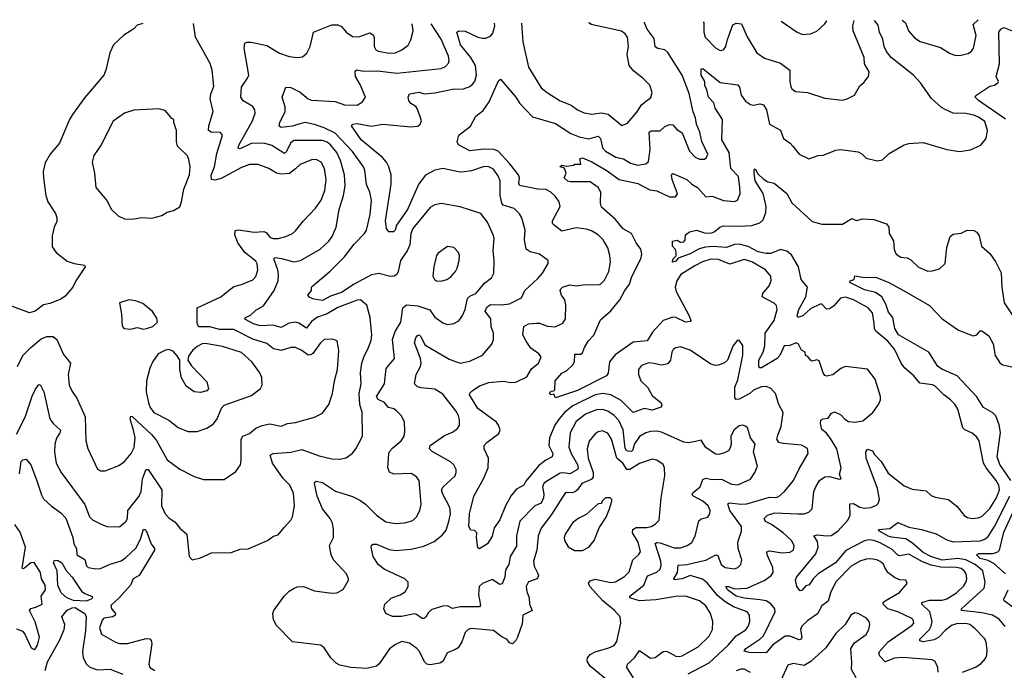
# Model space of a CAD drawing. Extents: x 1468344 to 1613994, y 525695 to 643861.
# Tile 416 of 427: x 1583865 to 1590077, y 636526 to 640635. Entities that reach past the tile are written whole.
import ezdxf

# ---------------------------------------------------------------- set-up
doc = ezdxf.new("R2010")
doc.units = 0

msp = doc.modelspace()

# ---------------------------------------------------------------- linework, layer by layer
at = {"layer": '0CON10XD'}
for points in [[(1584641.3, 640610.6), (1584605, 640600), (1584585, 640577.5), (1584522.3, 640537.7), (1584456.7, 640475), (1584433.8, 640425), (1584408.8, 640315), (1584396.2, 640285), (1584276.6, 640143.4), (1584198.1, 640035), (1584178.9, 640005), (1584115.5, 639854.5), (1584056.2, 639785), (1584025, 639730), (1584013.8, 639675), (1584014, 639635), (1584028.8, 639525), (1584042, 639485), (1584090.2, 639410.2), (1584099.4, 639385), (1584099.1, 639360.9), (1584082, 639325), (1584068.8, 639268.8), (1584070.3, 639200.3), (1584095, 639163.8), (1584165, 639110), (1584207.5, 639095), (1584273.9, 639083.9), (1584278, 639075), (1584218, 638985), (1584200, 638945), (1584150.9, 638889.1), (1584125, 638870), (1584055, 638842.5), (1584015, 638834), (1583963.3, 638795), (1583925.7, 638784.3), (1583785.8, 638835.8)], [(1583845, 638017.8), (1583899, 638125), (1583943.6, 638256.4), (1583965, 638302.5), (1583985, 638330), (1583995, 638326.7), (1584016.2, 638285), (1584055.6, 638115), (1584075.4, 638085.4), (1584122.1, 638042.1), (1584118.9, 638025), (1584097.3, 637992.7), (1584086.2, 637953.8), (1584084.5, 637904.5), (1584095, 637833.8), (1584125.4, 637775.4), (1584275, 637572.9), (1584305.4, 637495.4), (1584325, 637475.8), (1584378.3, 637448.3), (1584415, 637434.3), (1584485, 637432.5), (1584496.7, 637435), (1584535, 637466.2), (1584544.3, 637485), (1584547.5, 637535), (1584618.2, 637625), (1584630.4, 637655), (1584639.4, 637735), (1584657.8, 637785), (1584665, 637794.3), (1584675, 637794.3), (1584761.7, 637665), (1584760.4, 637565), (1584783.1, 637515), (1584807.2, 637487.2), (1584844.5, 637464.5), (1584875, 637422.9), (1584920, 637385), (1584933.8, 637245), (1584953, 637223), (1585005, 637236.7), (1585075, 637268), (1585198.8, 637271.2), (1585255, 637290.8), (1585305.8, 637294.2), (1585427.5, 637345), (1585466.4, 637373.6), (1585495, 637381.2), (1585532.4, 637427.6), (1585575.6, 637474.4), (1585586, 637495), (1585598, 637565), (1585592.9, 637645), (1585569.2, 637695), (1585527.1, 637737.1), (1585460, 637835), (1585444.4, 637885.6), (1585463.8, 637896.2), (1585575.9, 637904.1), (1585645, 637920.4), (1585755, 637880.9), (1585835, 637862.5), (1585885, 637860.6), (1585925, 637867.5), (1585965, 637898), (1585985.6, 637925), (1586026.7, 638005), (1586025.5, 638155), (1586010.6, 638205), (1586005.9, 638275), (1586020.3, 638335), (1586015.5, 638405), (1586023.8, 638465), (1586036, 638504), (1586066, 638564), (1586082.1, 638607.9), (1586086.9, 638645), (1586076.2, 638755), (1586055, 638831.2), (1586015.5, 638865.5), (1585995, 638863.8), (1585872.9, 638817.1), (1585805, 638777.2), (1585743.9, 638756.1), (1585705, 638729.1), (1585675, 638687.5), (1585625, 638718.8), (1585605, 638723.8), (1585565, 638718.2), (1585515, 638690.9), (1585465, 638706.7), (1585382.4, 638702.4), (1585339.2, 638715), (1585285, 638744.4), (1585290, 638755), (1585320.5, 638769.5), (1585355, 638799.4), (1585402.2, 638827.8), (1585471.2, 638925), (1585494.6, 638985), (1585498, 639025), (1585493.5, 639055), (1585468.9, 639125), (1585476.8, 639133.2), (1585516.4, 639126.4), (1585595, 639105.3), (1585636.5, 639113.5), (1585760, 639185), (1585814.6, 639235.4), (1585836.9, 639265), (1585862.5, 639325), (1585881.1, 639435), (1585907.4, 639525), (1585917.5, 639585), (1585913.7, 639655), (1585889.5, 639745), (1585865.8, 639795), (1585826.4, 639845), (1585805, 639862.1), (1585775, 639870.8), (1585595, 639871.2), (1585572.9, 639855), (1585548.7, 639801.3), (1585535, 639788.8), (1585455, 639840), (1585406.2, 639855), (1585325, 639851.9), (1585255, 639819.1), (1585243.6, 639823.6), (1585248.3, 639841.7), (1585333.8, 639995), (1585350.9, 640045), (1585347.5, 640065), (1585335, 640085.7), (1585275, 640121.5), (1585260, 640145), (1585265, 640209.2), (1585303.1, 640265), (1585310, 640285), (1585280.9, 640455), (1585285, 640486.7), (1585297.5, 640492.5), (1585325, 640492.2), (1585425, 640471.8), (1585505, 640423.1), (1585565, 640402.9), (1585615, 640396), (1585649.5, 640400.5), (1585677, 640423), (1585697.1, 640465), (1585719.2, 640555), (1585835, 640601.2), (1585871.7, 640601.7), (1585895, 640592.5), (1585924.2, 640555), (1585965, 640529.1), (1586005, 640527.1), (1586075, 640552.2), (1586095, 640539.2), (1586101.5, 640521.5), (1586101.9, 640465), (1586110.8, 640445), (1586127.5, 640435), (1586195, 640423.2), (1586235, 640425.5), (1586275, 640443.3), (1586316.2, 640473.8), (1586333.6, 640506.4), (1586347.9, 640565), (1586341.3, 640607.6)], [(1583851.8, 638445), (1583884.5, 638515), (1583934.4, 638565), (1584001.2, 638618.8), (1584035, 638634.5), (1584075, 638634.4), (1584098.6, 638615), (1584140.9, 638520.9), (1584185.6, 638465), (1584169.5, 638395), (1584177.2, 638327.2), (1584196, 638286), (1584225.6, 638245), (1584277.9, 638127.9), (1584281.9, 637975), (1584295, 637926.7), (1584355, 637796.7), (1584375, 637785.5), (1584405, 637786.5), (1584490.7, 637819.3), (1584525.8, 637845), (1584567.1, 637895), (1584586.6, 637933.4), (1584593.6, 637995), (1584584.4, 638034.4), (1584561.8, 638115), (1584565, 638132), (1584575, 638130), (1584696.2, 638015), (1584727.4, 637977.4), (1584794.4, 637855), (1584875, 637796.9), (1584965, 637750), (1585025, 637730.8), (1585155, 637731.2), (1585227.7, 637782.3), (1585256.9, 637823.1), (1585262.5, 637855), (1585261.5, 637985), (1585272.9, 638005), (1585315, 638021.2), (1585355, 638055.4), (1585395, 638073.2), (1585442.2, 638082.2), (1585515, 638068.5), (1585555, 638085.5), (1585605, 638091.8), (1585725, 638124.3), (1585775, 638149.2), (1585815.5, 638205), (1585838.2, 638275), (1585850.4, 638355), (1585869.1, 638425), (1585878.8, 638545), (1585867.6, 638607.6), (1585838.3, 638618.3), (1585785, 638614.3), (1585763.1, 638595), (1585715, 638527.3), (1585702, 638518), (1585685, 638516.1), (1585645, 638545.4), (1585604, 638564), (1585575, 638564.5), (1585515, 638546), (1585465.8, 638555.8), (1585425, 638589.6), (1585335, 638616.7), (1585215, 638679), (1585125, 638678.7), (1585065, 638694.7), (1584994.6, 638694.6), (1584984.6, 638714.6), (1584985.5, 638814.5), (1585133.3, 638885), (1585168.5, 638911.5), (1585215, 638950), (1585265, 638961.8), (1585335, 638990.9), (1585355, 639012.5), (1585366.9, 639055), (1585363.9, 639093.9), (1585355, 639110.6), (1585284.8, 639164.8), (1585241.5, 639225), (1585222.9, 639275), (1585225, 639303.8), (1585245, 639307.1), (1585345, 639293.8), (1585405, 639297.9), (1585420.5, 639290.5), (1585445, 639260), (1585465, 639252.1), (1585495, 639252.9), (1585545, 639266.4), (1585586, 639285), (1585605, 639300.6), (1585655.3, 639364.7), (1585731.8, 639445), (1585767.9, 639495), (1585790.8, 639555), (1585798.7, 639625), (1585788.2, 639695), (1585767.8, 639735), (1585735, 639751.5), (1585705, 639750), (1585635, 639719.6), (1585605, 639692.1), (1585567.6, 639662.4), (1585515, 639658.4), (1585485.7, 639665.7), (1585436, 639695), (1585369.2, 639719.2), (1585315, 639721.1), (1585265, 639702.1), (1585135, 639631.7), (1585095, 639622.2), (1585075, 639626), (1585073.1, 639653.1), (1585094.2, 639705), (1585109.5, 639790.5), (1585144.3, 639905), (1585131.3, 639921.3), (1585073.7, 639923.7), (1585055.6, 639935.6), (1585057.3, 639965), (1585085.3, 640055), (1585066.7, 640135), (1585070.9, 640165), (1585090.6, 640215), (1585080, 640315), (1585067, 640357), (1584974.1, 640524.1), (1584960.9, 640609.4)], [(1587581.5, 636668.5), (1587615, 636682.9), (1587632.2, 636707.8), (1587657.8, 636825), (1587653.6, 636863.6), (1587618.5, 636905), (1587545, 636964.7), (1587461.8, 637055), (1587453.6, 637076.4), (1587465, 637091.4), (1587495, 637101.1), (1587595, 637081.2), (1587625, 637084.6), (1587681.2, 637118.8), (1587711, 637149), (1587732.8, 637225), (1587770, 637255), (1587781.5, 637275), (1587767.1, 637335), (1587731.9, 637395), (1587733.2, 637415), (1587755, 637427.6), (1587821.7, 637428.3), (1587850, 637435), (1587875, 637448.6), (1587900, 637475), (1587913.1, 637615), (1587935.5, 637755), (1587932.9, 637805), (1587925, 637826), (1587885, 637852.5), (1587855, 637858.6), (1587775, 637832.2), (1587715, 637794.7), (1587695, 637794.7), (1587670.6, 637835), (1587633.3, 637865), (1587598.8, 637985), (1587575, 638024.5), (1587542.2, 638037.8), (1587515, 638031.8), (1587495, 638018.9), (1587457.1, 637972.9), (1587445.9, 637925), (1587451.9, 637865), (1587484.1, 637775), (1587483.8, 637745), (1587469.8, 637730.2), (1587410.8, 637705), (1587385, 637665.3), (1587365, 637651.9), (1587345, 637646.7), (1587315, 637650), (1587305, 637643.6), (1587220.5, 637509.5), (1587155, 637423.3), (1587137, 637375), (1587127.8, 637285), (1587106.2, 637215), (1587111.1, 637185), (1587132.8, 637142.8), (1587137.5, 637122.5), (1587130.8, 637105), (1587075, 637085.6), (1587061.1, 637055), (1587065, 637023.3), (1587079.6, 636985), (1587081.8, 636945), (1587098.6, 636905), (1587040, 636875), (1587035, 636820), (1587005.8, 636735), (1586995, 636713.8), (1586975, 636693.8), (1586955, 636700), (1586940.5, 636720.5), (1586907.4, 636737.4), (1586855, 636777.8), (1586715, 636790.5), (1586695, 636784.3), (1586675.7, 636765), (1586655, 636706.2), (1586630.7, 636669.3), (1586610, 636655), (1586562.2, 636637.8), (1586535.7, 636585), (1586515, 636571.8), (1586455, 636561.6), (1586434.3, 636565), (1586419.2, 636579.2), (1586387.8, 636645), (1586370.6, 636665), (1586325, 636698.5), (1586275, 636707.5), (1586235, 636690), (1586197.4, 636662.6), (1586133.3, 636566.7), (1586115, 636553.1), (1586055, 636537.7), (1585955, 636544), (1585885, 636558.8), (1585862.1, 636572.1), (1585828, 636605), (1585785, 636667.5), (1585765, 636685.5), (1585585, 636706.9), (1585485, 636808.6), (1585465.6, 636845), (1585461.4, 636885), (1585467.5, 636905), (1585532.5, 636995), (1585565, 637025.8), (1585596.7, 637045), (1585615, 637052.9), (1585655, 637056), (1585725, 637029.2), (1585835, 637014), (1585865, 637016.2), (1585905, 637037.5), (1585940, 637095), (1585938.8, 637105), (1585925.8, 637135), (1585845.6, 637225), (1585830.5, 637255), (1585818.9, 637315), (1585844.5, 637365.5), (1585845.6, 637415), (1585838.5, 637455), (1585823.5, 637485), (1585775.2, 637545.2), (1585741.8, 637625), (1585724.4, 637705), (1585726.2, 637715), (1585735, 637720.8), (1585775, 637711.9), (1585858, 637658), (1585965, 637623.1), (1586010.8, 637600.8), (1586045.7, 637575.7), (1586115.7, 637505), (1586175, 637464.2), (1586235, 637454.2), (1586295, 637457.5), (1586345, 637472), (1586368.8, 637495), (1586390, 637535), (1586398.6, 637575), (1586384.6, 637724.6), (1586368.8, 637748.8), (1586335, 637769.1), (1586225, 637765.5), (1586197.6, 637777.6), (1586188.5, 637805), (1586193.1, 637895), (1586199.3, 637910.7), (1586219.5, 637930.5), (1586271.9, 637975), (1586291.1, 638005), (1586295.7, 638035), (1586292.5, 638095), (1586272.5, 638135), (1586243.1, 638165), (1586226.4, 638176.4), (1586191.4, 638185), (1586167, 638217), (1586125.9, 638235.9), (1586116.9, 638255), (1586166.2, 638335), (1586177.8, 638432.2), (1586228.6, 638495), (1586216.7, 638615), (1586233.6, 638666.4), (1586268.8, 638725), (1586281.2, 638815), (1586305, 638833.1), (1586377.8, 638827.8), (1586453, 638803), (1586485, 638755.7), (1586535, 638720), (1586565, 638710.8), (1586604.2, 638715.8), (1586635, 638732), (1586657.4, 638762.6), (1586675.9, 638804.1), (1586689.2, 638875), (1586705, 638888.5), (1586743.3, 638905), (1586757.3, 638922.7), (1586798.1, 638971.9), (1586842.5, 639005), (1586857.1, 639035), (1586859.4, 639115), (1586853.1, 639175), (1586857.5, 639255), (1586852, 639275), (1586815.6, 639355), (1586775, 639411.4), (1586645, 639453.1), (1586525, 639473.3), (1586484.5, 639465.5), (1586455, 639448.6), (1586345, 639316.9), (1586333.2, 639285), (1586326.3, 639213.7), (1586310.4, 639175), (1586266.7, 639113.3), (1586253.5, 639045), (1586244.2, 639025), (1586226.7, 639015), (1586205, 639012.1), (1586131.1, 639031.1), (1586085, 639023.8), (1585975, 638965.3), (1585895, 638912.7), (1585825, 638888.1), (1585775, 638861.2), (1585719.8, 638869.8), (1585695, 638881.2), (1585683.3, 638895), (1585705.9, 638924.1), (1585706.2, 638945), (1585713.3, 638955), (1585824.3, 639045.7), (1585912.3, 639135), (1585975, 639217.8), (1586041.3, 639285), (1586052.7, 639305), (1586075.3, 639405), (1586085.5, 639495), (1586074.5, 639545), (1586053.3, 639593.3), (1586041.5, 639685), (1586033.8, 639705), (1585965, 639803.1), (1585855, 639918.4), (1585785, 639951.9), (1585725, 639972.1), (1585665, 639984.3), (1585632.2, 639977.8), (1585585, 639962.8), (1585515, 639954.5), (1585502.7, 639962.7), (1585506.5, 639985), (1585540, 640055), (1585540, 640085), (1585520.8, 640145), (1585545, 640209.2), (1585575, 640207.1), (1585635, 640177.5), (1585685, 640135.8), (1585705, 640126.4), (1585855, 640117.3), (1585915, 640096.3), (1585995, 640094.6), (1586028.6, 640115), (1586047.5, 640145), (1586013.4, 640225), (1585982.7, 640275), (1585981.1, 640305), (1585991.5, 640318.5), (1586035, 640310), (1586121.7, 640311.7), (1586243.4, 640296.6), (1586524.5, 640325.5), (1586551.3, 640338.7), (1586569.3, 640360.7), (1586574.4, 640375.6), (1586571.2, 640405), (1586525, 640510.5), (1586461.5, 640608.5)], [(1587737.9, 636477.9), (1587696.4, 636545), (1587698.8, 636565), (1587744.7, 636605), (1587775, 636650.8), (1587845, 636602.7), (1587875, 636607.8), (1587925, 636644.5), (1587945, 636648.2), (1587966.5, 636636.5), (1588005, 636616.7), (1588025, 636613.5), (1588045, 636618.5), (1588145, 636675.5), (1588215, 636741.4), (1588236.7, 636785), (1588239.1, 636835), (1588224.4, 636885), (1588195, 636932.5), (1588155, 636964.3), (1588065, 636994.4), (1588005, 636993.1), (1587878.9, 636971.1), (1587775, 636965.2), (1587720.9, 636980.9), (1587714.3, 636985), (1587714.4, 636995), (1587802.2, 637065), (1587826.1, 637123.9), (1587885, 637146.1), (1587905.3, 637165), (1587912.6, 637187.4), (1587910.7, 637215), (1587875, 637327.1), (1587885, 637332.9), (1587905, 637330.3), (1587995, 637300.5), (1588035, 637300.4), (1588076, 637314), (1588105, 637334.2), (1588127, 637373), (1588149.3, 637470.7), (1588165, 637482.5), (1588206.9, 637493.1), (1588220, 637515), (1588220.8, 637535), (1588209.2, 637565), (1588175.3, 637595.3), (1588115.7, 637625), (1588108.5, 637635), (1588115, 637648.5), (1588158, 637685), (1588175, 637731.9), (1588195, 637740.4), (1588235, 637731.5), (1588293.5, 637733.5), (1588355, 637701.9), (1588395, 637697.1), (1588475, 637734.2), (1588504, 637775), (1588519.2, 637815), (1588495.8, 637905), (1588504.3, 637955), (1588475.8, 637995), (1588456.6, 638056.6), (1588445, 638068), (1588425, 638074.2), (1588405, 638069.4), (1588373.5, 638045), (1588351.8, 638005), (1588354.4, 637955), (1588348.1, 637931.9), (1588337.7, 637912.3), (1588310.8, 637899.2), (1588275, 637889.2), (1588255, 637892), (1588193.4, 637933.4), (1588165, 637980), (1588128.5, 637971.5), (1588085, 637962.9), (1588055, 637965.9), (1587915, 638030.6), (1587885, 638036.7), (1587844.7, 638035.3), (1587815, 638026.9), (1587775, 638003.3), (1587743.3, 637956.7), (1587732.1, 637915), (1587725, 637907.9), (1587705, 637909.5), (1587693.3, 637915), (1587685, 637928.6), (1587672.1, 638045), (1587645, 638103.8), (1587615.5, 638135.5), (1587575, 638162.4), (1587543.7, 638173.7), (1587505, 638171.4), (1587435, 638143.1), (1587375, 638097.7), (1587337.2, 638025), (1587330.6, 637935), (1587344.8, 637895), (1587383.3, 637825), (1587388.7, 637805), (1587384.7, 637795.3), (1587335, 637766), (1587295, 637773.2), (1587275, 637770.6), (1587185, 637716.9), (1587171.2, 637705), (1587163.3, 637685), (1587172.3, 637637.7), (1587170.3, 637615), (1587155, 637581.5), (1587115, 637564), (1587021.1, 637468.9), (1586998.7, 637375), (1587000.3, 637309.7), (1586960.3, 637245), (1586950.7, 637195), (1586930, 637160), (1586925.3, 637114.7), (1586908.2, 637071.8), (1586895, 637068.6), (1586845, 637099.2), (1586785, 637074.2), (1586763.6, 637056.4), (1586760, 637005), (1586772, 636938), (1586765, 636926.2), (1586645, 636926.6), (1586595, 636916.7), (1586565, 636933.6), (1586535, 636932), (1586465, 636910), (1586445, 636891.4), (1586427.8, 636862.2), (1586415, 636854.3), (1586405, 636854.4), (1586369.1, 636879.1), (1586355, 636882.3), (1586273.3, 636866.7), (1586216.9, 636866.9), (1586175.7, 636885.7), (1586163.1, 636915), (1586169.4, 636945), (1586208.1, 636981.9), (1586265, 637002.1), (1586297.7, 637022.3), (1586316.8, 637055), (1586315, 637083.8), (1586295.7, 637105), (1586164, 637165), (1586125.7, 637195), (1586094.4, 637245), (1586081.4, 637305), (1586084.4, 637315.6), (1586095, 637322.5), (1586115, 637322.9), (1586195, 637289.6), (1586235, 637282.5), (1586335, 637290.6), (1586415, 637310.5), (1586479.9, 637340.1), (1586530.7, 637379.3), (1586555, 637411.9), (1586573.1, 637465), (1586582.4, 637515), (1586579.3, 637555), (1586532.6, 637642.6), (1586527.2, 637665), (1586537.3, 637685), (1586611.4, 637755), (1586619.4, 637775), (1586618.6, 637795), (1586603.8, 637823.8), (1586583.3, 637843.3), (1586468, 637908), (1586450, 637925), (1586455.7, 637945), (1586545, 638010), (1586595, 638030.7), (1586627.4, 638052.6), (1586640.5, 638075), (1586640.5, 638105), (1586632.7, 638135), (1586616.2, 638165), (1586535, 638270), (1586485, 638300.8), (1586395, 638309.1), (1586375, 638316.7), (1586355.7, 638335), (1586366.9, 638395), (1586393.8, 638445), (1586398.2, 638465), (1586393.2, 638495), (1586356.7, 638595), (1586364.5, 638625), (1586375, 638641.4), (1586385, 638644.3), (1586395.4, 638635), (1586421.1, 638581.1), (1586575, 638490), (1586645, 638465.4), (1586705, 638478.8), (1586785, 638515.8), (1586843.5, 638586.5), (1586853.3, 638615), (1586854.6, 638654.6), (1586840.3, 638695), (1586838.2, 638745), (1586802.5, 638795), (1586811.2, 638818.8), (1586835, 638836.9), (1586903.1, 638833.1), (1586955, 638839.6), (1587031.3, 638878.7), (1587052.5, 638925), (1587135, 638999.4), (1587164.4, 639035), (1587200, 639095), (1587200, 639115), (1587145, 639154.4), (1587085, 639168.9), (1587059.4, 639185), (1587049.2, 639245), (1587054, 639305), (1587033.3, 639383.3), (1587019.2, 639409.2), (1586985, 639442.7), (1586915, 639463.9), (1586906.8, 639475), (1586896.1, 639525), (1586896.8, 639615), (1586885.4, 639645), (1586855, 639690.6), (1586825, 639705.5), (1586795, 639708.5), (1586715, 639681.1), (1586655, 639670.8), (1586634.1, 639674.1), (1586535, 639695.6), (1586485, 639684.4), (1586425, 639652.3), (1586382.6, 639597.4), (1586311.2, 639435), (1586242.8, 639337.2), (1586234.4, 639305), (1586224.3, 639294.3), (1586194.3, 639294.3), (1586178.6, 639315), (1586173.2, 639365), (1586209.2, 639595), (1586208.2, 639655), (1586193.9, 639705), (1586178.7, 639735), (1586154.1, 639764.1), (1586019.2, 639875), (1585958.8, 639965), (1585966.7, 639975), (1585995, 639979.6), (1586085, 639962), (1586154.6, 639975.4), (1586332.4, 639957.6), (1586376.9, 639963.1), (1586392, 639975), (1586400.8, 639995), (1586375, 640070), (1586365, 640085.7), (1586331.9, 640105), (1586319.2, 640125), (1586316.7, 640145), (1586324.1, 640165.9), (1586385, 640177.1), (1586416.6, 640166.6), (1586485, 640171.8), (1586595, 640196.4), (1586665, 640198.5), (1586705, 640213.5), (1586722.6, 640227.4), (1586735.5, 640245), (1586746.9, 640285), (1586739.7, 640345), (1586710.8, 640395), (1586646, 640475), (1586623.8, 640555), (1586635.8, 640564.2), (1586675, 640561.6), (1586755, 640524.7), (1586785, 640517.4), (1586805, 640517.2), (1586835, 640529.6), (1586850.3, 640549.7), (1586863.1, 640595), (1586861.3, 640611.6)], [(1588082.5, 636505), (1588215, 636573.4), (1588335.7, 636684.3), (1588385, 636744), (1588447.3, 636782.7), (1588463.5, 636806.5), (1588472.5, 636835), (1588470.4, 636875), (1588455.6, 636895), (1588368.1, 636928.1), (1588315, 636957.8), (1588268.7, 636998.7), (1588205, 637075.9), (1588172.3, 637102.3), (1588095, 637124.1), (1588045, 637103.9), (1587995, 637097.5), (1587992.5, 637105), (1588015.7, 637144.3), (1588020, 637190), (1588075.3, 637194.7), (1588127.6, 637207.6), (1588195, 637222.5), (1588256.4, 637256.4), (1588270.8, 637250.8), (1588290.7, 637195), (1588315, 637174.7), (1588375, 637167.1), (1588396.2, 637175), (1588414.2, 637195), (1588420.6, 637225), (1588397.8, 637295), (1588396.9, 637335), (1588419.1, 637405), (1588418.5, 637435), (1588346.4, 637535), (1588333.3, 637576.7), (1588345.5, 637584.5), (1588415, 637575.6), (1588451.7, 637578.3), (1588595, 637620.4), (1588635, 637617.3), (1588655, 637624.5), (1588690, 637655), (1588748.1, 637725), (1588782.4, 637797.6), (1588840, 637895), (1588835, 637926), (1588798.7, 637948.7), (1588682, 637958), (1588655, 637965.5), (1588642.9, 637985), (1588648.9, 638011.1), (1588669.2, 638065), (1588682.2, 638155), (1588654.7, 638204.7), (1588633.1, 638275), (1588605, 638305.6), (1588577.8, 638317.8), (1588545, 638315.4), (1588495.8, 638295), (1588471.4, 638275), (1588405, 638238.5), (1588385, 638237.1), (1588377.5, 638247.5), (1588376, 638315), (1588395, 638360.8), (1588426.7, 638516.7), (1588427.9, 638577.9), (1588405, 638610), (1588390.7, 638609.3), (1588365, 638572.5), (1588330.6, 638485), (1588311.2, 638468.8), (1588275, 638453.5), (1588255, 638450.6), (1588225, 638460), (1588095, 638548.5), (1588035, 638567.9), (1588005, 638563.6), (1587987.5, 638552.5), (1587978.5, 638535), (1587970.8, 638485), (1587955, 638461.8), (1587915, 638452.3), (1587866.8, 638463.2), (1587835, 638467.9), (1587789.1, 638450.9), (1587768.6, 638425), (1587768.9, 638395), (1587783.2, 638355), (1587825, 638314.1), (1587855, 638261.8), (1587912.9, 638215), (1587916.8, 638203.2), (1587911.2, 638188.8), (1587855, 638168.5), (1587805, 638179.1), (1587735, 638154.5), (1587660, 638230), (1587595, 638266.2), (1587545, 638275.2), (1587495, 638265.2), (1587355, 638196), (1587305, 638157.2), (1587267.6, 638115), (1587240.4, 638075), (1587206.6, 637995), (1587203.2, 637945), (1587227.7, 637895), (1587224.7, 637875.3), (1587185, 637853.9), (1587140.7, 637819.3), (1587059.2, 637720.8), (1587045, 637694.4), (1586999.1, 637670.9), (1586965, 637629.5), (1586929.2, 637565), (1586893.8, 637476.2), (1586858.6, 637425), (1586846.3, 637373.7), (1586816, 637325), (1586765, 637292.5), (1586755, 637300), (1586747.5, 637365), (1586750, 637395), (1586735, 637410), (1586710.7, 637410.7), (1586698, 637435), (1586702.9, 637515), (1586730, 637625), (1586791.1, 637735), (1586821.1, 637805), (1586821.9, 637865), (1586795.7, 637925), (1586795.8, 637945), (1586812, 637965), (1586888, 638022), (1586895.6, 638045), (1586886.7, 638075), (1586872.6, 638092.6), (1586755, 638179.2), (1586703.3, 638265), (1586704.5, 638275.5), (1586718.8, 638291.2), (1586765, 638323.1), (1586825, 638343.3), (1586915, 638351.5), (1586963.4, 638343.4), (1586995, 638346.8), (1587065, 638379.5), (1587095, 638430.9), (1587137.5, 638465), (1587154, 638505), (1587140, 638525), (1587090.4, 638560.4), (1587060, 638605), (1587039.4, 638645), (1587045, 638698), (1587074.3, 638714.3), (1587125, 638718.9), (1587145, 638717.3), (1587195, 638698.5), (1587244.1, 638694.1), (1587291.1, 638718.9), (1587307.8, 638745), (1587310, 638835), (1587304.1, 638865), (1587283.8, 638895), (1587275.4, 638925), (1587278.2, 638935), (1587289.2, 638945), (1587335, 638960.8), (1587375, 638954.7), (1587435, 638962.4), (1587515, 638959.4), (1587530, 638965), (1587555, 638990), (1587582.5, 639045), (1587593.2, 639103.2), (1587588.9, 639145), (1587575, 639193.8), (1587545.6, 639245), (1587515, 639275.6), (1587471.6, 639301.6), (1587442.1, 639312.1), (1587375, 639319.6), (1587285, 639298.6), (1587236.1, 639336.1), (1587227.3, 639347.3), (1587227.3, 639365), (1587274.4, 639455), (1587268.9, 639485), (1587245, 639518.6), (1587215, 639545.6), (1587185, 639562.7), (1587135, 639564.2), (1587017.5, 639587.5), (1587013.1, 639603.1), (1587018.2, 639635), (1587011.8, 639655), (1586957.9, 639725), (1586882.7, 639805), (1586855.5, 639815.5), (1586795, 639817.8), (1586705, 639806.2), (1586632.5, 639845), (1586625.9, 639864.1), (1586636.2, 639905), (1586708.3, 639961.7), (1586743.3, 640025), (1586789.8, 640060.2), (1586827.3, 640115), (1586885, 640248.8), (1586898, 640258), (1586995, 640145.8), (1587020.6, 640105), (1587101.3, 640021.3), (1587245, 639978.2), (1587343.1, 639915), (1587395, 639894.2), (1587455, 639882.9), (1587515, 639900), (1587528.5, 639885), (1587542.3, 639825), (1587561.5, 639805), (1587626.4, 639766.4), (1587675, 639755.9), (1587719.4, 639729.4), (1587765, 639715.4), (1587816.2, 639723.8), (1587831.4, 639738.6), (1587843.3, 639815), (1587837.1, 639925), (1587848.3, 639931.7), (1587906.9, 639933.1), (1587935, 639960.4), (1587965, 639973.6), (1587985, 639971.5), (1588011.6, 639941.6), (1588045, 639920.8), (1588090, 639805), (1588125.7, 639765.7), (1588155, 639754.4), (1588185, 639754.2), (1588198.8, 639765), (1588205.7, 639785), (1588169.4, 639865), (1588156.5, 639925), (1588134.5, 639975), (1588129.1, 640015), (1588113.4, 640053.4), (1588088.5, 640168.5), (1588044, 640285), (1587955, 640426.9), (1587935, 640443.1), (1587892, 640452), (1587875, 640463.8), (1587868.2, 640515), (1587824.3, 640574.3), (1587807.6, 640615), (1587807.2, 640618.7)], [(1587032, 640612.8), (1587039.2, 640495), (1587074.4, 640335), (1587154.3, 640205), (1587193.7, 640173.7), (1587275, 640121.4), (1587343.9, 640093.9), (1587385, 640064.5), (1587426.2, 640046.2), (1587475, 640038.2), (1587535, 640046.2), (1587576.9, 640036.9), (1587665, 639966), (1587699.7, 639980.3), (1587758.8, 640051.2), (1587790.2, 640099.8), (1587846.4, 640143.6), (1587855.7, 640175), (1587840.2, 640220.2), (1587796, 640266), (1587739.5, 640309.5), (1587711.1, 640345), (1587698, 640415), (1587706.5, 640465), (1587700.8, 640525), (1587686, 640545), (1587661.1, 640561.1), (1587470, 640605), (1587458.6, 640615), (1587458.7, 640616.1)], [(1589659.2, 636515), (1589658.1, 636545), (1589641.3, 636581.3), (1589621.8, 636591.8), (1589437.6, 636607.6), (1589385, 636603.3), (1589325, 636580), (1589291.1, 636615), (1589285.4, 636635), (1589290.8, 636645), (1589344, 636706), (1589495, 636811.9), (1589505.6, 636825), (1589502.5, 636845), (1589492.8, 636852.8), (1589405, 636895.2), (1589343.1, 636915), (1589312.2, 636945), (1589313.3, 636955), (1589325.7, 636965), (1589415, 637018.1), (1589463.8, 637075), (1589455, 637095.8), (1589415, 637098.1), (1589385, 637111.5), (1589342.9, 637145), (1589324.4, 637175.6), (1589315, 637195.6), (1589295, 637212.5), (1589273.3, 637223.3), (1589235, 637230), (1589205, 637228.2), (1589165, 637216.1), (1589110.5, 637185), (1589015, 637085.6), (1588981.5, 637015), (1588965, 636963.3), (1588925, 636933.5), (1588897.8, 636882.2), (1588838.1, 636841.9), (1588798.8, 636805), (1588792.1, 636785), (1588800.8, 636735), (1588795, 636723.8), (1588782, 636718), (1588725, 636741.6), (1588695, 636741.9), (1588615.7, 636684.3), (1588574, 636636), (1588468.5, 636638.5), (1588436.4, 636646.4), (1588446.7, 636665), (1588535, 636722.8), (1588556.9, 636745), (1588630.8, 636895), (1588629.1, 636915), (1588605.2, 636945.2), (1588575, 636964.1), (1588537.6, 636972.4), (1588435, 636982.3), (1588385, 636994), (1588330.9, 637035), (1588320, 637055), (1588338, 637055), (1588375, 637040.4), (1588455, 637044.7), (1588565.5, 637095), (1588606.4, 637125), (1588618.5, 637145), (1588617.2, 637175), (1588581.2, 637255), (1588579.2, 637275), (1588595, 637281.8), (1588675, 637268), (1588725, 637272.2), (1588747.1, 637285), (1588751.9, 637315), (1588734.4, 637345), (1588681.8, 637395), (1588607.5, 637447.5), (1588571.4, 637465), (1588562.9, 637485), (1588583.2, 637506.8), (1588628.8, 637521.2), (1588775, 637513.5), (1588814.6, 637515.4), (1588843.8, 637525), (1588864.2, 637545.8), (1588874.7, 637655), (1588888.7, 637685), (1588910.9, 637725), (1588945, 637747.9), (1588975, 637750.9), (1589035, 637733.3), (1589047.5, 637735), (1589036.7, 637765), (1589047.1, 637805), (1589020, 637925), (1588981, 637991), (1588953.6, 638025), (1588926.5, 638046.5), (1588917.5, 638085), (1588920.6, 638105), (1588935, 638113.8), (1588965, 638118.6), (1588985, 638148.6), (1589005, 638157.5), (1589045, 638140), (1589071.5, 638111.5), (1589095, 638096.4), (1589135, 638092.3), (1589185, 638101.5), (1589247.1, 638155), (1589284.2, 638205), (1589296.8, 638233.2), (1589297.1, 638255), (1589262.2, 638365), (1589215, 638428.6), (1589075, 638443.8), (1589045, 638431.2), (1588995, 638391.2), (1588955, 638383.3), (1588945, 638387.5), (1588934.1, 638404.1), (1588909.7, 638479.7), (1588895, 638486), (1588865, 638478.8), (1588855, 638483.8), (1588837.7, 638507.7), (1588822.5, 638515), (1588820, 638535), (1588798.3, 638548.3), (1588779.2, 638585), (1588765, 638594.2), (1588725, 638577.1), (1588688, 638575), (1588660.8, 638515), (1588644.3, 638495.7), (1588545, 638435.5), (1588535, 638435.6), (1588527.5, 638445), (1588528.3, 638485), (1588555.6, 638534.4), (1588566.2, 638575), (1588568, 638655), (1588624.7, 638735.3), (1588644.3, 638804.3), (1588638.9, 638828.9), (1588624.6, 638844.6), (1588548.6, 638885), (1588554.5, 638905), (1588592.7, 638955), (1588606.5, 638986.5), (1588603.3, 639015), (1588571.5, 639055), (1588485, 639104.8), (1588435, 639121), (1588345, 639091.2), (1588275, 639119.6), (1588225, 639121.5), (1588173.5, 639106.5), (1588125, 639081.3), (1588036, 639025), (1588011.7, 638985), (1587999.7, 638945), (1588007.7, 638917.7), (1588088.5, 638765), (1588100, 638735), (1588095, 638728.8), (1588065, 638724.6), (1588005, 638753.3), (1587985, 638756.4), (1587925, 638735.5), (1587857.5, 638662.5), (1587823.1, 638606.9), (1587735, 638598.6), (1587621.7, 638518.3), (1587585.8, 638474.2), (1587578.3, 638401.7), (1587566.7, 638385), (1587385, 638294), (1587245, 638247.5), (1587235, 638270), (1587215, 638266.2), (1587208, 638275), (1587215, 638288.9), (1587235, 638290), (1587241.9, 638298.1), (1587244.2, 638355), (1587285, 638403.6), (1587315, 638417.3), (1587354.4, 638455), (1587364.4, 638475), (1587368.3, 638521.7), (1587405, 638522.9), (1587415, 638530), (1587427.5, 638565), (1587451.5, 638605), (1587488.1, 638641.9), (1587529.7, 638740.3), (1587595, 638795.8), (1587651.2, 638865), (1587682.4, 638925), (1587711.8, 638965), (1587727.8, 639012.2), (1587783.8, 639125), (1587790, 639155), (1587784.6, 639185), (1587754.1, 639225), (1587725, 639284.4), (1587673.2, 639313.2), (1587623.3, 639373.3), (1587535, 639450), (1587529.3, 639475), (1587531.3, 639545), (1587514.8, 639574.8), (1587465, 639610.4), (1587339.5, 639610.5), (1587322.5, 639615), (1587300, 639635), (1587312.5, 639665), (1587305, 639690), (1587298.8, 639698.8), (1587273.3, 639705), (1587285, 639715.7), (1587315, 639708.8), (1587360, 639715), (1587368.3, 639721.7), (1587405, 639722.5), (1587400, 639755), (1587415, 639762.9), (1587475, 639736.5), (1587565, 639683.6), (1587646.3, 639626.3), (1587765, 639600.6), (1587841.2, 639561.2), (1587885, 639554.6), (1587965, 639515.5), (1588003.2, 639516.8), (1588015.5, 639534.5), (1587982, 639625), (1587978.1, 639651.9), (1587985, 639662.5), (1588075, 639626.4), (1588106.5, 639596.5), (1588142.5, 639575), (1588195, 639516.9), (1588235, 639519.3), (1588305, 639493.6), (1588375, 639486.9), (1588394.5, 639495.5), (1588410.5, 639535), (1588409.6, 639575), (1588400, 639645), (1588350.8, 639695), (1588341.7, 639795), (1588294.4, 639875), (1588300, 640005), (1588252.5, 640075), (1588245, 640110), (1588210, 640145), (1588201.4, 640191.4), (1588188.3, 640218.3), (1588187.5, 640245), (1588165.6, 640285), (1588165, 640323.3), (1588175, 640326), (1588285, 640238.9), (1588395, 640222.5), (1588407.4, 640207.4), (1588417.4, 640157.4), (1588445, 640120), (1588475, 640098.1), (1588495, 640094.5), (1588535, 640103.3), (1588557.3, 640097.3), (1588576.5, 640065), (1588595.7, 639975.7), (1588665, 639936.2), (1588685, 639883.3), (1588725.6, 639855.6), (1588742.5, 639835), (1588782, 639785), (1588843.6, 639756.4), (1588903.2, 639776.8), (1588935, 639779.2), (1589015, 639810.6), (1589044.2, 639815.8), (1589155, 639799.6), (1589177.9, 639787.9), (1589205, 639760), (1589275, 639742.5), (1589309.7, 639750.3), (1589350.3, 639789.7), (1589445, 639844.3), (1589475, 639851.9), (1589565, 639859.2), (1589715, 639814.4), (1589795, 639802.5), (1589865, 639812), (1589928.5, 639841.5), (1589962, 639885), (1589970.5, 639935), (1589955, 639990.6), (1589915, 640020), (1589885, 640031.5), (1589835, 640041.5), (1589755, 640043.6), (1589705, 640067.5), (1589680.9, 640080.9), (1589616.9, 640136.9), (1589549.5, 640235), (1589505.2, 640285.2), (1589363.8, 640395), (1589334.5, 640434.5), (1589318.9, 640465), (1589311.1, 640511.1), (1589289.6, 640555), (1589280.9, 640600.9), (1589258.9, 640629.6)], [(1588178.1, 640621.5), (1588180.4, 640615), (1588180.4, 640555), (1588190.4, 640525), (1588255, 640457.8), (1588285, 640439.2), (1588305, 640444.2), (1588321.1, 640465), (1588330.6, 640509.4), (1588365, 640602.5), (1588385, 640612.5), (1588419.1, 640609.1), (1588455, 640525.8), (1588515.6, 640425), (1588565, 640391.1), (1588665, 640359.6), (1588723.1, 640315), (1588723.1, 640245), (1588731.1, 640211.1), (1588738, 640195), (1588760.7, 640180.7), (1588835, 640175.6), (1588945, 640138), (1589056.4, 640126.4), (1589085, 640133.8), (1589131.7, 640158.3), (1589165, 640217.5), (1589192, 640238), (1589221.2, 640275), (1589225.6, 640305), (1589194.2, 640355), (1589192.9, 640395), (1589123.7, 640563.6), (1589121.6, 640595), (1589130.8, 640628.6)], [(1588668.4, 640625.2), (1588771.2, 640555), (1588805, 640542), (1588855, 640546.2), (1588895, 640561.2), (1588945, 640608), (1588957.5, 640627.3)], [(1589432.2, 640630.9), (1589454.3, 640614.3), (1589472, 640565), (1589509.7, 640519.7), (1589546.3, 640496.3), (1589675, 640459.3), (1589735, 640421.8), (1589765, 640410), (1589795, 640408.8), (1589848.5, 640421.5), (1589870.8, 640435), (1589883.3, 640455), (1589900, 640535), (1589881.2, 640605), (1589912.9, 640634.5)], [(1590085.7, 640005.7), (1589914.5, 640125), (1589894.2, 640145), (1589896.7, 640155), (1589985, 640214.2), (1590015, 640220), (1590037.5, 640235), (1590041.2, 640245), (1590026.9, 640275), (1590046.9, 640355), (1590042.9, 640555), (1590054.6, 640575), (1590075, 640585.4), (1590147.5, 640555)], [(1584575, 639374.2), (1584635, 639386.2), (1584697.7, 639382.3), (1584761.7, 639398.3), (1584795, 639420), (1584835, 639430), (1584875, 639453.3), (1584886.7, 639485), (1584900, 639565), (1584936.2, 639655), (1584939.6, 639705), (1584932.6, 639752.6), (1584924.4, 639775), (1584859.5, 639835), (1584853.6, 639865), (1584853.6, 639935), (1584837.1, 639985), (1584836.7, 640005), (1584825, 640011.2), (1584785, 640060), (1584745, 640072.5), (1584585, 640062.5), (1584525, 640044.4), (1584455, 639994), (1584378, 639845), (1584333, 639777), (1584322, 639735), (1584335.8, 639665), (1584344.2, 639575), (1584415, 639493.3), (1584445, 639436.7), (1584485.7, 639395.7), (1584525, 639377.5), (1584575, 639374.2)], [(1589814.5, 636515.5), (1589895, 636545.5), (1589930.8, 636569.2), (1589958.8, 636601.2), (1589967.5, 636625), (1589968.8, 636655), (1589962.9, 636705), (1589954.6, 636725), (1589891.3, 636791.3), (1589858.9, 636815), (1589835, 636821.4), (1589775, 636818.9), (1589745, 636808.6), (1589705, 636778.5), (1589665, 636735.6), (1589635, 636718.9), (1589565, 636706.7), (1589545, 636713.5), (1589543.8, 636723.8), (1589604.8, 636785), (1589616.6, 636805), (1589623, 636835), (1589607.8, 636895), (1589556.9, 636945), (1589556, 636955), (1589605, 636969.3), (1589685, 636968.8), (1589715, 636976.7), (1589775, 637015.3), (1589821, 637059), (1589837.1, 637085), (1589841.1, 637105), (1589836.3, 637135), (1589824.1, 637155), (1589805, 637168.5), (1589775, 637176.2), (1589677.7, 637177.7), (1589615, 637190.8), (1589560.8, 637210.8), (1589475, 637258.8), (1589415, 637249.7), (1589402.9, 637255), (1589370, 637290), (1589295, 637330.6), (1589255, 637345.9), (1589225, 637350), (1589195, 637343.9), (1589078.1, 637281.9), (1589011.5, 637205), (1588902.7, 637135), (1588871.5, 637105), (1588845, 637066.9), (1588825, 637059.2), (1588800.4, 637029.6), (1588788.3, 637028.3), (1588769.2, 637055), (1588760.8, 637095), (1588765.6, 637114.4), (1588887.5, 637262.5), (1588903.1, 637305), (1588898.7, 637338.7), (1588876.2, 637375), (1588898.3, 637381.7), (1588955, 637374.7), (1588985, 637378.5), (1589027.7, 637405), (1589090.4, 637475), (1589104.1, 637505), (1589102.7, 637577.3), (1589125, 637580.6), (1589165, 637556.2), (1589195, 637550.4), (1589235.4, 637554.6), (1589271.2, 637568.8), (1589281.2, 637578.8), (1589288.9, 637605), (1589277.1, 637675), (1589205.7, 637865), (1589204.3, 637905.7), (1589215, 637923.3), (1589245, 637912.5), (1589258.7, 637888.7), (1589300.4, 637845), (1589345, 637770.4), (1589445, 637692), (1589495, 637669.2), (1589585, 637660), (1589615, 637631.2), (1589640.3, 637620.3), (1589725, 637605.7), (1589779.8, 637559.8), (1589824.6, 637504.6), (1589845, 637491.9), (1589875, 637484.5), (1589911.5, 637488.5), (1589935, 637498.1), (1589985, 637547.7), (1590028.1, 637615), (1590047.9, 637665), (1590042.9, 637695), (1590026.4, 637725), (1589962.2, 637805), (1589946.2, 637835), (1589918.1, 637975), (1589901.1, 638001.1), (1589875, 638024.3), (1589828.8, 638045), (1589815, 638058), (1589783.1, 638175), (1589765, 638206), (1589737.5, 638235), (1589695.4, 638265.4), (1589641.4, 638321.4), (1589625, 638328.5), (1589545, 638338.6), (1589505.8, 638385), (1589449.2, 638435), (1589426.3, 638466.3), (1589384.6, 638555), (1589343.3, 638605), (1589267.7, 638667.7), (1589258.9, 638685), (1589256.3, 638716.4), (1589245, 638783.3), (1589218.8, 638815), (1589125, 638865.6), (1589075, 638882.7), (1589044.6, 638875.4), (1589000.6, 638825), (1588975, 638807.9), (1588955, 638806.2), (1588925, 638838.2), (1588915, 638837.3), (1588855, 638808), (1588805.8, 638764.2), (1588774, 638755), (1588770, 638765), (1588780.5, 638805), (1588824.1, 638885), (1588835.4, 638945), (1588796.4, 638995), (1588778.4, 639075), (1588735, 639150), (1588705, 639173.5), (1588665, 639182.9), (1588605, 639158.8), (1588575, 639157.8), (1588525, 639168.4), (1588462, 639202), (1588405, 639218.1), (1588375, 639214), (1588325, 639195.8), (1588238.6, 639201.4), (1588191.7, 639198.3), (1588151.6, 639188.4), (1588095, 639155.7), (1588020.3, 639129.7), (1588005, 639110.8), (1587984.3, 639104.3), (1587985, 639122.5), (1588007.5, 639142.5), (1588007.5, 639167.5), (1588003.6, 639183.6), (1587984.2, 639204.2), (1587984.2, 639235.8), (1588013.2, 639243.2), (1588035, 639230.6), (1588055, 639232), (1588063.3, 639245), (1588066.2, 639275), (1588090, 639295), (1588135, 639306.2), (1588185, 639287.7), (1588225, 639286.8), (1588247.5, 639295), (1588282.5, 639325), (1588305, 639333.6), (1588405, 639330.4), (1588485, 639336), (1588535, 639351.5), (1588555, 639370), (1588572.2, 639417.8), (1588575.7, 639455.7), (1588556.2, 639536.2), (1588505, 639616.7), (1588498.6, 639665), (1588498.8, 639685), (1588505, 639693.3), (1588522, 639662), (1588555, 639629.4), (1588585, 639610.6), (1588625, 639602.5), (1588705, 639536.2), (1588737.4, 639477.4), (1588865, 639360), (1588925, 639342.7), (1589056.3, 639343.7), (1589115, 639378.8), (1589145, 639366), (1589185, 639376.2), (1589255, 639373.8), (1589333.3, 639345), (1589348, 639325), (1589350.8, 639285), (1589378.3, 639238.3), (1589382.4, 639182.4), (1589395.8, 639155), (1589425, 639135.7), (1589465, 639130), (1589487.3, 639117.3), (1589535, 639072), (1589595, 639047.1), (1589622.1, 639047.9), (1589667.9, 639062.1), (1589704, 639095), (1589714.6, 639195.4), (1589735, 639266), (1589755, 639280.8), (1589805, 639286.2), (1589843.9, 639306.1), (1589885, 639303.3), (1589903.9, 639293.9), (1589918.8, 639268.8), (1589934.3, 639204.3), (1589985, 639158.8), (1590023, 639103), (1590056.6, 639036.6), (1590061.8, 638945), (1590076, 638846), (1590144.7, 638745)], [(1586525, 638984.4), (1586560, 638995), (1586585, 639011.4), (1586615, 639044.2), (1586624.4, 639065), (1586638.5, 639115), (1586639.4, 639145), (1586634, 639165), (1586605, 639196.7), (1586565, 639202.5), (1586505, 639161.2), (1586494.5, 639145.5), (1586477.5, 639075), (1586470.8, 639015), (1586481.2, 638995), (1586495, 638986), (1586525, 638984.4)], [(1590118, 637725), (1590048.3, 637825), (1590032.2, 637875), (1590052.8, 638027.2), (1590045, 638077.1), (1590024.1, 638134.1), (1590005, 638152.8), (1589946.7, 638185), (1589905, 638253.7), (1589780, 638385), (1589688.2, 638425), (1589658.8, 638445), (1589602.1, 638535), (1589410, 638645), (1589387.1, 638685), (1589374.5, 638754.5), (1589347, 638787), (1589329, 638839), (1589304.7, 638885), (1589265, 638911.9), (1589195, 638928.5), (1589101.9, 638975), (1589104.1, 638985.9), (1589130, 638995), (1589135, 639017.5), (1589195, 639006.2), (1589265, 639008.8), (1589345, 638977.3), (1589442.2, 638925), (1589605, 638830.4), (1589685.4, 638745), (1589789.2, 638675), (1589881.4, 638638.6), (1589903.3, 638645), (1589925, 638670), (1589935, 638670), (1589979.1, 638639.1), (1590007.4, 638587.4), (1590019.4, 638515), (1590048.5, 638468.5), (1590065, 638454.5), (1590155, 638435.5)], [(1584645, 638680), (1584665, 638683.8), (1584705, 638696.7), (1584733.3, 638725), (1584729.5, 638749.5), (1584701.7, 638791.7), (1584642.3, 638842.3), (1584595, 638860), (1584554.2, 638865.8), (1584493.6, 638846.4), (1584506.7, 638775), (1584511.7, 638701.7), (1584522.5, 638685), (1584565, 638680), (1584605, 638690), (1584645, 638680)], [(1584985, 638034.4), (1585045, 638054.4), (1585087.3, 638082.7), (1585110, 638115), (1585137.9, 638182.1), (1585155, 638201.2), (1585327.9, 638262.1), (1585383.3, 638305), (1585393.6, 638326.4), (1585392, 638375), (1585379.2, 638405), (1585329.4, 638475), (1585265, 638533.5), (1585145, 638571.2), (1585035, 638589.1), (1585015, 638586.9), (1584985, 638571.6), (1584954.6, 638545), (1584930.5, 638509.5), (1584925.7, 638485), (1584948.9, 638448.9), (1585045, 638348.8), (1585056.1, 638303.9), (1585045, 638290), (1585005, 638281.4), (1584965, 638284.4), (1584915, 638321.2), (1584885, 638373.3), (1584874.4, 638425), (1584876, 638485), (1584857.5, 638512.5), (1584832.4, 638542.4), (1584805, 638551.4), (1584785, 638548.6), (1584739.2, 638525), (1584704.6, 638475.4), (1584685.6, 638435), (1584665.6, 638355), (1584661.9, 638285), (1584677.1, 638215), (1584688.5, 638185), (1584711.9, 638155), (1584805, 638105.6), (1584865, 638058.6), (1584925, 638034.4), (1584985, 638034.4)], [(1583862.7, 637767.3), (1583874.4, 637845), (1583885, 637856), (1583905, 637860), (1583935, 637824), (1583971.5, 637728.5), (1584001.4, 637635), (1584015, 637610), (1584065, 637561.9), (1584125, 637521.5), (1584156.7, 637486.7), (1584199.1, 637365), (1584207.3, 637325), (1584223.1, 637295), (1584226.2, 637255), (1584276.2, 637226.2), (1584285.5, 637185.5), (1584296.2, 637176.2), (1584345, 637166.7), (1584375, 637168.5), (1584435, 637196.5), (1584505, 637218.2), (1584535, 637238.9), (1584599.5, 637300.5), (1584629.6, 637360.4), (1584645, 637418), (1584655, 637416), (1584665, 637403.8), (1584694.5, 637325), (1584715.4, 637295.4), (1584715.5, 637285), (1584618.8, 637125), (1584580.5, 637105), (1584563.5, 637065), (1584494.7, 636985.3), (1584440.6, 636935), (1584444.5, 636915), (1584468.6, 636885), (1584467.5, 636875), (1584453.3, 636865), (1584395, 636855.5), (1584385, 636842), (1584369.2, 636795), (1584381.9, 636755), (1584468.8, 636705), (1584495, 636696.5), (1584545, 636695.6), (1584662.8, 636727.2), (1584685, 636724.6), (1584694.7, 636714.7), (1584698.4, 636695), (1584679.6, 636565), (1584685.6, 636545), (1584718, 636525)], [(1587415, 637282), (1587455, 637303.3), (1587488.8, 637345), (1587521.2, 637425), (1587565.7, 637494.3), (1587586, 637545), (1587600, 637595), (1587600, 637605), (1587590, 637615), (1587560, 637615), (1587540, 637595), (1587535, 637580), (1587515, 637577.5), (1587439.2, 637510.8), (1587392.2, 637487.8), (1587355, 637460), (1587305.6, 637385), (1587300, 637365), (1587302.9, 637345), (1587325.6, 637305.6), (1587365, 637282.5), (1587415, 637282)], [(1590083.7, 636803.7), (1590045, 636849.1), (1590003.7, 636873.7), (1589935, 636889.3), (1589806.2, 636905), (1589808.1, 636915), (1589950, 637045), (1589956.1, 637083.9), (1589941.4, 637155), (1589894.1, 637195), (1589834.5, 637225), (1589785, 637232.4), (1589685, 637222.8), (1589614.2, 637244.2), (1589565, 637269.6), (1589499, 637329), (1589455.9, 637355.9), (1589366.2, 637366.2), (1589345, 637374.4), (1589289.2, 637405), (1589282.5, 637415), (1589355, 637421.3), (1589405, 637460), (1589475, 637429.7), (1589555, 637415.2), (1589648, 637388), (1589715, 637350), (1589755, 637338.1), (1589925, 637344.3), (1589955, 637354.7), (1589975, 637371.8), (1590015.4, 637434.6), (1590111.2, 637625)], [(1590085.2, 637135.2), (1590011.8, 637201.8), (1589975, 637219.6), (1589925, 637232.7), (1589902.9, 637255), (1589917.5, 637265), (1590006.2, 637263.8), (1590035.7, 637274.3), (1590047.9, 637285), (1590075, 637398.9), (1590188.5, 637645)], [(1583845, 636789.3), (1583882.9, 636772.9), (1583897.5, 636755), (1583937.6, 636667.6), (1583955, 636658), (1583965, 636664.2), (1583977.8, 636685), (1583988.9, 636735), (1583963.2, 636833.2), (1583926.7, 636905), (1583935, 636916.9), (1583965.7, 636924.3), (1584006.9, 636945), (1584000.6, 636995), (1584028.4, 637035), (1584025.2, 637065), (1584002.8, 637105), (1583995.4, 637145), (1583955, 637206.4), (1583935, 637204.4), (1583895, 637170.6), (1583885, 637166.2), (1583880.9, 637170.9), (1583900.3, 637305), (1583867.7, 637397.7), (1583835, 637447.7)], [(1584285, 636964), (1584205, 636966.4), (1584162.9, 636985), (1584125.6, 637015.6), (1584104.7, 637065), (1584100.7, 637155), (1584078.5, 637205), (1584085, 637222), (1584105, 637220.8), (1584130, 637205), (1584156.9, 637156.9), (1584196.1, 637115), (1584255, 637025.9), (1584275, 637011.4), (1584322.3, 636992.3), (1584324.2, 636985), (1584315.6, 636975), (1584285, 636964)], [(1590139, 636919), (1590075.6, 636965.6), (1590074.4, 636975), (1590100.9, 637035)], [(1584024.8, 636524.8), (1584041, 636579), (1584115.8, 636715), (1584145.9, 636785), (1584148.8, 636815), (1584130.9, 636865), (1584164.4, 636905.6), (1584195, 636921.1), (1584215, 636922.9), (1584244.1, 636905), (1584276, 636885), (1584283.5, 636865), (1584280.9, 636775), (1584260.3, 636645), (1584265.4, 636605), (1584285.4, 636565.4), (1584306.6, 636546.6), (1584355, 636529.4), (1584435, 636533.1), (1584515, 636502.8)], [(1589141.7, 636478.3), (1589112.3, 636532.3), (1589115.6, 636575), (1589108.2, 636665), (1589131.1, 636698.9), (1589205, 636752.9), (1589223.3, 636785), (1589229.4, 636815), (1589225.5, 636835.5), (1589208, 636855), (1589155, 636886), (1589135, 636890), (1589108.8, 636875), (1589074.2, 636815), (1589015, 636758.8), (1588950.8, 636669.2), (1588857.5, 636582.5), (1588815, 636557.5), (1588745, 636568.9), (1588711.7, 636558.3), (1588655.5, 636435)], [(1587559.5, 636475), (1587465, 636553.6), (1587445.5, 636585), (1587446.7, 636605), (1587463.4, 636626.6), (1587495, 636642.1), (1587581.5, 636668.5)], [(1588475, 636512.5), (1588435, 636533.4), (1588415, 636534.1), (1588385, 636523.3)]]:
    msp.add_lwpolyline(points, dxfattribs=at)

doc.saveas('drawing.dxf')
